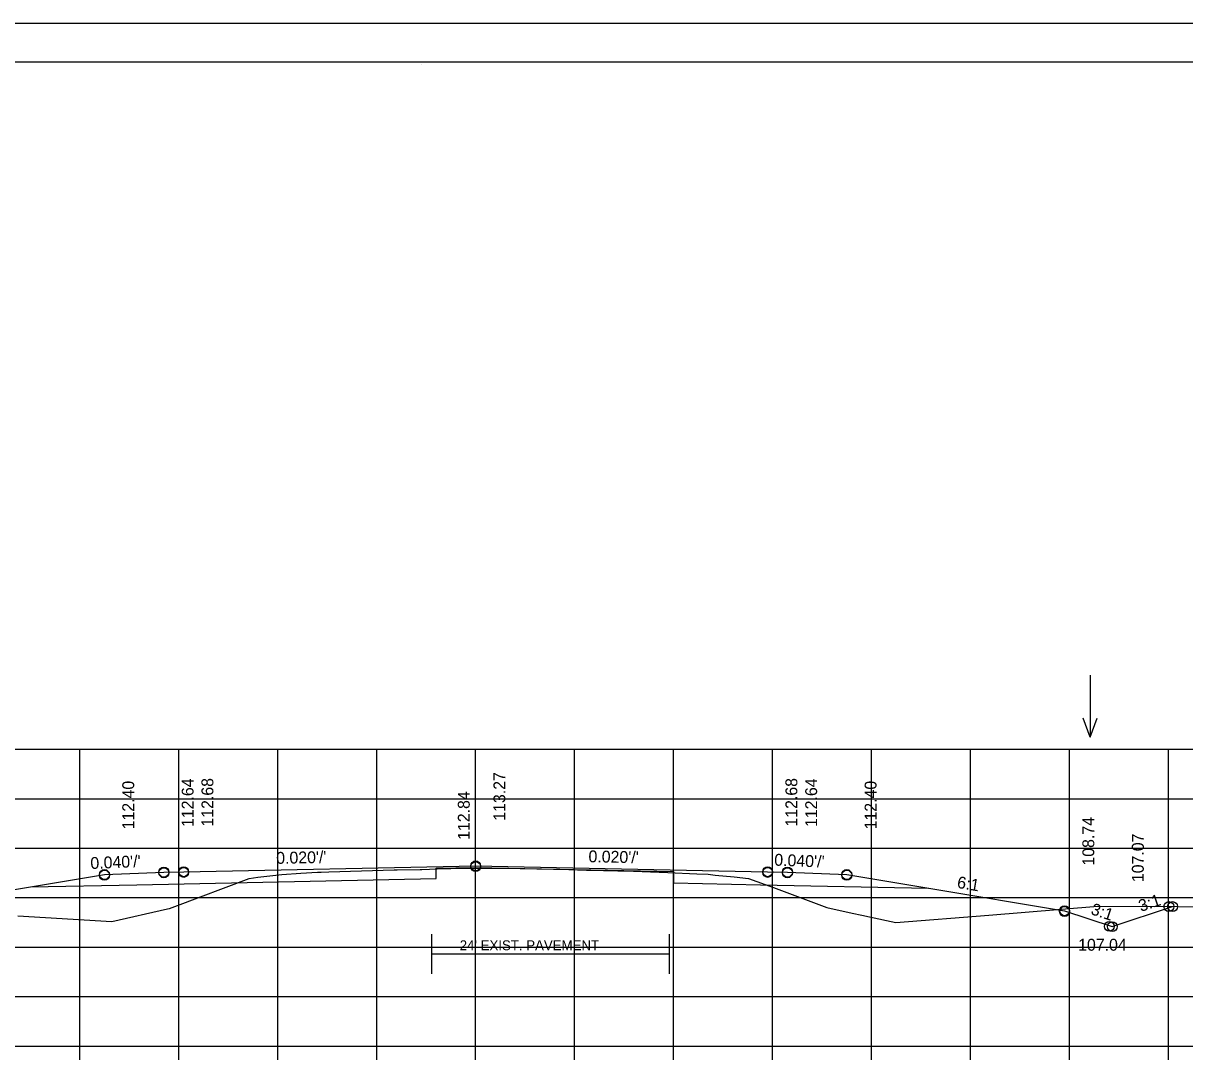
# Model space of a CAD drawing. Extents: x 1175611 to 1176402, y -433344 to -416213.
# Drawn here: x 1175735.3 to 1175852.6, y -423848.8 to -423743.3 of the extents above; entities that cross this region are included whole.
import ezdxf

# ---------------------------------------------------------------- set-up
doc = ezdxf.new("R2010")
doc.units = 0
for name, color, linetype in [('R_Alt Surface', 7, 'Continuous'), ('R_Axis', 7, 'Continuous'), ('R_Border', 7, 'Continuous'), ('R_Exist Surface', 7, 'Continuous'), ('R_Fin Surface', 7, 'Continuous'), ('R_Grid', 7, 'Continuous'), ('R_No Plot', 7, 'Continuous'), ('R_Water Annot', 7, 'Continuous'), ('R_Xsect Elev', 7, 'Continuous'), ('R_Xsect Slope', 7, 'Continuous')]:
    doc.layers.add(name, color=color, linetype=linetype)

msp = doc.modelspace()

# ---------------------------------------------------------------- linework, layer by layer
at = {"layer": 'R_Alt Surface'}
msp.add_line((1175776.54, -423837.37), (1175800.54, -423837.37), dxfattribs=at)
for points in [[(1175736.01, -423830.58), (1175746.75, -423830.37), (1175776.97, -423829.76), (1175776.97, -423828.71), (1175780.97, -423828.63), (1175800.97, -423829.02), (1175800.97, -423830.19), (1175809.75, -423830.37), (1175826.68, -423830.71)], [(1175776.54, -423839.37), (1175776.54, -423835.37)], [(1175800.54, -423839.37), (1175800.54, -423835.37)]]:
    msp.add_lwpolyline(points, dxfattribs=at)
at = {"layer": 'R_Axis'}
for p, q in [((1175640.97, -423846.68), (1175920.97, -423846.68)), ((1175740.97, -423848.08), (1175740.97, -423846.68)), ((1175750.97, -423848.08), (1175750.97, -423846.68)), ((1175760.97, -423848.08), (1175760.97, -423846.68)), ((1175770.97, -423848.08), (1175770.97, -423846.68)), ((1175780.97, -423848.08), (1175780.97, -423846.68)), ((1175790.97, -423848.08), (1175790.97, -423846.68)), ((1175800.97, -423848.08), (1175800.97, -423846.68)), ((1175810.97, -423848.08), (1175810.97, -423846.68)), ((1175820.97, -423848.08), (1175820.97, -423846.68)), ((1175830.97, -423848.08), (1175830.97, -423846.68)), ((1175840.97, -423848.08), (1175840.97, -423846.68)), ((1175850.97, -423848.08), (1175850.97, -423846.68))]:
    msp.add_line(p, q, dxfattribs=at)
at = {"layer": 'R_Border'}
for p, q in [((1175622.97, -423747.22), (1175939.15, -423747.22)), ((1175775.49, -423747.48), (1175775.49, -423747.48)), ((1175775.49, -423747.48), (1175775.49, -423747.48))]:
    msp.add_line(p, q, dxfattribs=at)
at = {"layer": 'R_Exist Surface'}
msp.add_lwpolyline([(1175734.73, -423833.53), (1175744.22, -423834.08), (1175749.85, -423832.81), (1175750.05, -423832.76), (1175750.57, -423832.57), (1175758.08, -423829.73), (1175758.97, -423829.62), (1175761.38, -423829.35), (1175763.32, -423829.22), (1175765, -423829.12), (1175765.36, -423829.1), (1175765.37, -423829.1), (1175766.12, -423829.07), (1175772.75, -423828.87), (1175773.04, -423828.87), (1175775.37, -423828.82), (1175775.54, -423828.82), (1175777.09, -423828.78), (1175778.24, -423828.74), (1175778.45, -423828.74), (1175783.31, -423828.71), (1175783.79, -423828.7), (1175788.84, -423828.79), (1175789.47, -423828.81), (1175792.17, -423828.9), (1175792.43, -423828.9), (1175795.32, -423828.96), (1175796.04, -423828.98), (1175800.4, -423829.14), (1175803.3, -423829.27), (1175804.46, -423829.32), (1175805.16, -423829.4), (1175807.1, -423829.58), (1175808.54, -423829.73), (1175811.06, -423830.65), (1175816.46, -423832.67), (1175819.02, -423833.25), (1175819.98, -423833.44), (1175820.75, -423833.62), (1175823.41, -423834.2), (1175832.82, -423833.44), (1175843.83, -423832.55), (1175876.1, -423832.67)], dxfattribs=at)
at = {"layer": 'R_Fin Surface'}
msp.add_lwpolyline([(1175710.5, -423832.88), (1175716.17, -423834.77), (1175721.47, -423833), (1175735.2, -423830.72), (1175743.47, -423829.34), (1175749.47, -423829.1), (1175751.47, -423829.06), (1175780.97, -423828.47), (1175810.47, -423829.06), (1175812.47, -423829.1), (1175818.47, -423829.34), (1175826.75, -423830.72), (1175840.47, -423833), (1175845.29, -423834.61), (1175851.38, -423832.58)], dxfattribs=at)
at = {"layer": 'R_Grid'}
for p, q in [((1175640.97, -423816.68), (1175920.97, -423816.68)), ((1175740.97, -423846.68), (1175740.97, -423816.68)), ((1175750.97, -423846.68), (1175750.97, -423816.68)), ((1175760.97, -423846.68), (1175760.97, -423816.68)), ((1175770.97, -423846.68), (1175770.97, -423816.68)), ((1175780.97, -423846.68), (1175780.97, -423816.68)), ((1175790.97, -423846.68), (1175790.97, -423816.68)), ((1175800.97, -423846.68), (1175800.97, -423816.68)), ((1175810.97, -423846.68), (1175810.97, -423816.68)), ((1175820.97, -423846.68), (1175820.97, -423816.68)), ((1175830.97, -423846.68), (1175830.97, -423816.68)), ((1175840.97, -423846.68), (1175840.97, -423816.68)), ((1175850.97, -423846.68), (1175850.97, -423816.68)), ((1175640.97, -423821.68), (1175920.97, -423821.68)), ((1175640.97, -423826.68), (1175920.97, -423826.68)), ((1175640.97, -423831.68), (1175920.97, -423831.68)), ((1175640.97, -423836.68), (1175920.97, -423836.68)), ((1175640.97, -423841.68), (1175920.97, -423841.68)), ((1175640.97, -423846.68), (1175920.97, -423846.68))]:
    msp.add_line(p, q, dxfattribs=at)
at = {"layer": 'R_No Plot'}
msp.add_line((1175610.57, -423743.32), (1175943.91, -423743.32), dxfattribs=at)
msp.add_lwpolyline([(1175610.57, -423743.32), (1175943.91, -423743.32), (1175943.91, -423956.66), (1175610.57, -423956.66)], close=True, dxfattribs=at)
for centre in [(1175780.97, -423828.47), (1175780.97, -423828.54), (1175743.47, -423829.34), (1175743.47, -423829.41), (1175749.47, -423829.1), (1175749.47, -423829.17), (1175751.47, -423829.06), (1175751.47, -423829.13), (1175810.47, -423829.06), (1175810.47, -423829.13), (1175812.47, -423829.1), (1175812.47, -423829.17), (1175818.47, -423829.34), (1175818.47, -423829.41), (1175840.47, -423833), (1175840.47, -423833.08), (1175851.01, -423832.58), (1175851.38, -423832.58), (1175851.38, -423832.58), (1175844.99, -423834.58), (1175845.29, -423834.61), (1175845.29, -423834.61)]:
    msp.add_circle(centre, 0.5, dxfattribs=at)
at = {"layer": 'R_Water Annot'}
for p, q in [((1175843.06, -423809.19), (1175843.06, -423815.48)), ((1175843.06, -423815.48), (1175842.36, -423813.55)), ((1175843.06, -423815.48), (1175843.76, -423813.55))]:
    msp.add_line(p, q, dxfattribs=at)

# ---------------------------------------------------------------- texts
at = {"layer": 'R_Alt Surface'}
msp.add_text("24' EXIST. PAVEMENT", height=1, dxfattribs=at).set_placement((1175779.36, -423836.99))
at = {"layer": 'R_Xsect Elev'}
for s, p in [('112.40', (1175746.47, -423824.78)), ('112.64', (1175752.47, -423824.54)), ('112.68', (1175754.47, -423824.5)), ('113.27', (1175783.97, -423823.91)), ('112.68', (1175813.47, -423824.5)), ('112.64', (1175815.47, -423824.54)), ('112.40', (1175821.47, -423824.78)), ('112.84', (1175780.37, -423825.84)), ('108.74', (1175843.47, -423828.44)), ('107.07', (1175848.47, -423830.11))]:
    msp.add_text(s, height=1.2, rotation=90, dxfattribs=at).set_placement(p)
msp.add_text('107.04', height=1.2, dxfattribs=at).set_placement((1175841.84, -423837.04))
at = {"layer": 'R_Xsect Slope'}
for s, rotation, p in [("0.020'/'", 1.1458, (1175760.83, -423828.27)), ("0.020'/'", 358.8542, (1175792.36, -423828.1)), ("0.040'/'", 2.2906, (1175742.07, -423828.79)), ("0.040'/'", 357.7094, (1175811.12, -423828.44)), ('6:1', 350.5377, (1175829.55, -423830.68)), ('3:1', 18.4349, (1175848.18, -423833.12)), ('3:1', 341.5651, (1175843.04, -423833.33))]:
    msp.add_text(s, height=1.2, rotation=rotation, dxfattribs=at).set_placement(p)

doc.saveas('drawing.dxf')
